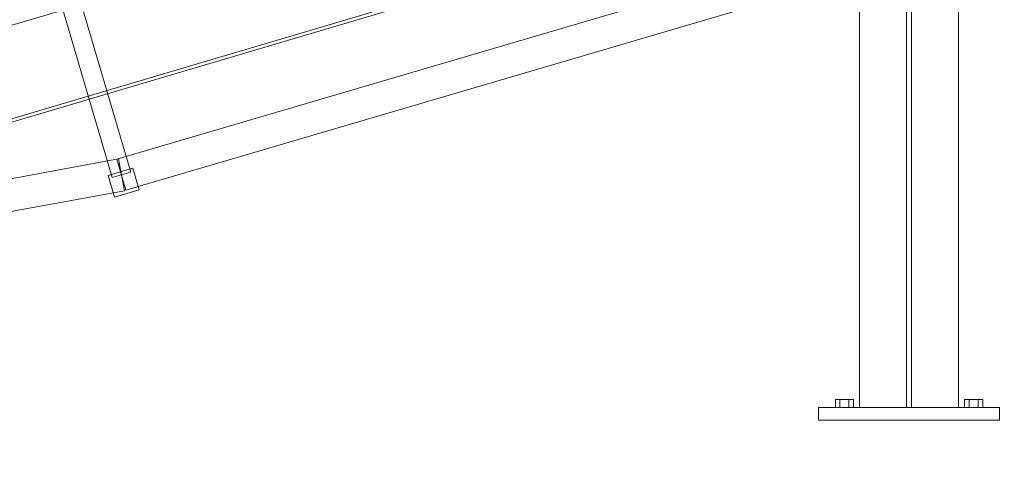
# Model space of a CAD drawing. Header units: millimetres. Extents: x -4395 to 65662, y -65530 to 6847.
# Tile 572 of 656: x 2519 to 4043, y -59 to 620. Entities that reach past the tile are written whole.
import ezdxf

# ---------------------------------------------------------------- set-up
doc = ezdxf.new("R2010")
doc.units = ezdxf.units.MM
for name, color, linetype, lineweight in [('COTAS_P', 1, 'Continuous', 0), ('lateral_C01', 7, 'Continuous', 0), ('lateral_tolva', 7, 'Continuous', 0)]:
    doc.layers.add(name, color=color, linetype=linetype, lineweight=lineweight)
doc.dimstyles.new('R19_100', dxfattribs={"dimtxt": 250, "dimasz": 150, "dimexe": 150, "dimexo": 80, "dimgap": 100, "dimtad": 1, "dimtih": 1, "dimtoh": 1, "dimdsep": 46, "dimcen": 0.09, "dimadec": 0, "dimazin": 0, "dimtfac": 1, "dimtdec": 4, "dimtofl": 0, "dimtmove": 0, "dimatfit": 3, "dimfxl": 1, "dimtolj": 1, "dimtzin": 0, "dimarcsym": 0})

# ---------------------------------------------------------------- blocks, each defined once
blk = doc.blocks.new('DIM_R33_1')
at = {"layer": 'COTAS_P'}
for p, q in [((796, 1103.4), (9904.9, 3783.4)), ((9904.9, 3783.4), (9748.3, 3784.2)), ((9904.9, 3783.4), (9773.7, 3697.9)), ((10158.9, 2920), (9904.9, 3783.4)), ((796, 1103.4), (927.2, 1188.9)), ((1050, 240), (796, 1103.4)), ((796, 1103.4), (952.6, 1102.6))]:
    blk.add_line(p, q, dxfattribs=at)
blk.add_text('9495 P', height=250, rotation=16.3948, dxfattribs=at).set_placement((5322.2, 2539.3))
blk = doc.blocks.new('DIM_R33_30')
at = {"layer": 'COTAS_P'}
for p, q in [((112.7, 0), (112.7, -2500)), ((65298.1, 0), (65298.1, -2500)), ((112.7, -2500), (262.7, -2455)), ((65298.1, -2500), (65148.1, -2455)), ((112.7, -2500), (65298.1, -2500)), ((112.7, -2500), (262.7, -2545)), ((65298.1, -2500), (65148.1, -2545))]:
    blk.add_line(p, q, dxfattribs=at)
blk.add_text('65185.39 P', height=250, dxfattribs=at).set_placement((32705.4, -2400))

msp = doc.modelspace()

# ---------------------------------------------------------------- linework, layer by layer
at = {"layer": 'lateral_C01'}
for p, q in [((1105.699, 51.872), (10210.031, 2747.406)), ((1107.119, 47.078), (10211.451, 2742.611)), ((2669.62, 403.804), (3820.827, 742.509)), ((2683.732, 355.837), (3834.94, 694.542)), ((2609.213, 662.263), (2691.066, 384.054)), ((2662.286, 375.587), (2580.432, 653.795)), ((1449.26, 300.138), (2600.468, 638.842)), ((1485.391, 186.582), (2672.163, 404.41)), ((2669.62, 403.804), (2683.732, 355.837)), ((2672.163, 404.41), (2681.189, 355.231)), ((2656.078, 378.972), (2694.452, 390.262)), ((2691.066, 384.054), (2662.286, 375.587)), ((2704.331, 356.686), (2694.452, 390.262)), ((2656.078, 378.972), (2665.957, 345.395)), ((1494.418, 137.404), (2681.189, 355.231)), ((2665.957, 345.395), (2704.331, 356.686))]:
    msp.add_line(p, q, dxfattribs=at)
at = {"layer": 'lateral_tolva'}
for p, q in [((3819.2, 3300), (3819.2, 20)), ((3891.7, 3300), (3891.7, 20)), ((3899.7, 20), (3899.7, 3300)), ((3972.2, 20), (3972.2, 3300)), ((3788.7, 32), (3781.7, 32)), ((3781.7, 20), (3781.7, 32)), ((3802.7, 32), (3788.7, 32)), ((3788.7, 20), (3788.7, 32)), ((3809.7, 32), (3802.7, 32)), ((3802.7, 20), (3802.7, 32)), ((3809.7, 32), (3809.7, 20)), ((3988.7, 32), (3981.7, 32)), ((3981.7, 20), (3981.7, 32)), ((4002.7, 32), (3988.7, 32)), ((3988.7, 20), (3988.7, 32)), ((4009.7, 32), (4002.7, 32)), ((4002.7, 20), (4002.7, 32)), ((4009.7, 32), (4009.7, 20)), ((3755.7, 20), (4035.7, 20)), ((3755.7, 20), (3755.7, 0)), ((3788.7, 20), (3781.7, 20)), ((3802.7, 20), (3788.7, 20)), ((3802.7, 20), (3809.7, 20)), ((3819.2, 20), (3972.2, 20)), ((3891.7, 20), (3899.7, 20)), ((3988.7, 20), (3981.7, 20)), ((4002.7, 20), (3988.7, 20)), ((4002.7, 20), (4009.7, 20)), ((4035.7, 0), (4035.7, 20)), ((3755.7, 0), (4035.7, 0))]:
    msp.add_line(p, q, dxfattribs=at)

# ---------------------------------------------------------------- dimensions: what is measured, and where the dimension line sits
at = {"layer": 'COTAS_P'}
for p1, p2, distance, picture, middle in [((1050, 240), (10158.931, 2920), 900, 'DIM_R33_1', (5350.437, 2443.406)), ((112.7, 0), (65298.0949, 0), -2500, 'DIM_R33_30', (32705.3975, -2500))]:
    dim = msp.add_aligned_dim(p1=p1, p2=p2, distance=distance, text='<> P', dimstyle='R19_100', dxfattribs=at)
    dim.commit()
    dim.dimension.update_dxf_attribs({"geometry": picture, "text_midpoint": middle})

doc.saveas('drawing.dxf')
